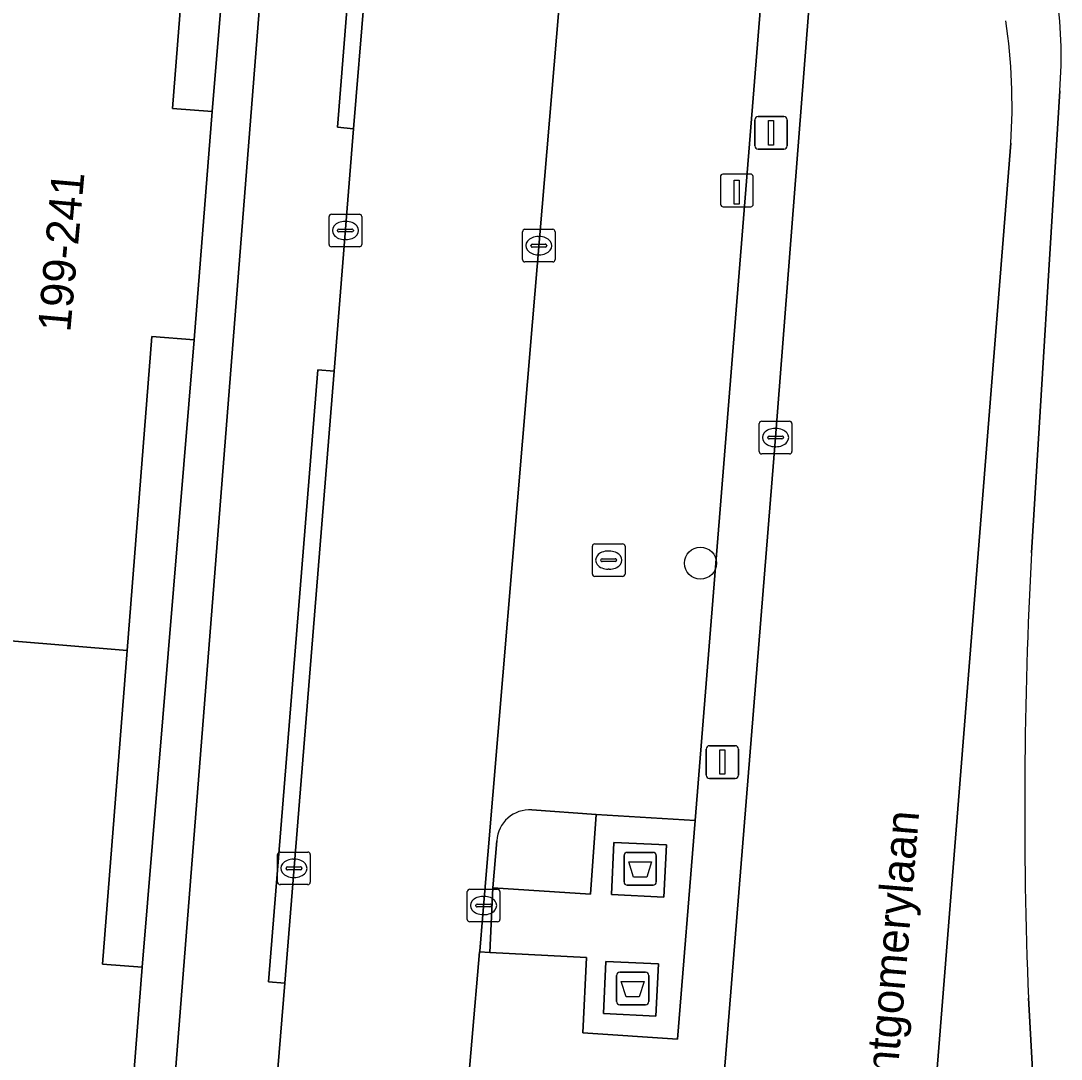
# Model space of a CAD drawing. Extents: x 160856 to 161310, y 384024 to 384878.
# Drawn here: x 161195.66 to 161227.54, y 384158.45 to 384190.27 of the extents above; entities that cross this region are included whole.
import ezdxf

# ---------------------------------------------------------------- set-up
doc = ezdxf.new("R2010")
doc.units = 0
for name, color, linetype in [('IMGEO_Afval_apart_plaats', 7, 'Continuous'), ('IMGEO_Berm_groen', 7, 'Continuous'), ('IMGEO_Boom', 7, 'Continuous'), ('IMGEO_Kolk', 7, 'Continuous'), ('IMGEO_Laadpaal', 7, 'Continuous'), ('IMGEO_Lichtmast', 7, 'Continuous'), ('IMGEO_Openbare_ruimte_label', 7, 'Continuous'), ('IMGEO_Pand', 7, 'Continuous'), ('IMGEO_Pand_nummerreeks', 7, 'Continuous'), ('IMGEO_Parkeervlak_open', 7, 'Continuous'), ('IMGEO_Rijbaan_lokaal_gesloten', 7, 'Continuous'), ('IMGEO_Rijbaan_lokaal_open', 7, 'Continuous'), ('IMGEO_Rioolput', 7, 'Continuous'), ('IMGEO_Voetpad_gesloten', 7, 'Continuous'), ('IMGEO_Voetpad_open', 7, 'Continuous')]:
    doc.layers.add(name, color=color, linetype=linetype)

msp = doc.modelspace()

# ---------------------------------------------------------------- linework, layer by layer
at = {"layer": 'IMGEO_Afval_apart_plaats'}
for p, q in [((161214.144, 384163.886), (161214.144, 384164.686)), ((161214.144, 384164.686), (161214.144, 384163.886)), ((161214.244, 384164.786), (161215.034, 384164.786)), ((161215.034, 384164.786), (161214.244, 384164.786)), ((161215.134, 384164.686), (161215.134, 384163.886)), ((161215.134, 384163.886), (161215.134, 384164.686)), ((161215.034, 384163.786), (161214.244, 384163.786)), ((161214.244, 384163.786), (161215.034, 384163.786)), ((161213.915, 384160.215), (161213.915, 384161.015)), ((161213.915, 384161.015), (161213.915, 384160.215)), ((161214.015, 384161.115), (161214.805, 384161.115)), ((161214.805, 384161.115), (161214.015, 384161.115)), ((161214.905, 384161.015), (161214.905, 384160.215)), ((161214.905, 384160.215), (161214.905, 384161.015)), ((161214.805, 384160.115), (161214.015, 384160.115)), ((161214.015, 384160.115), (161214.805, 384160.115))]:
    msp.add_line(p, q, dxfattribs=at)
for points in [[(161214.287, 384164.5), (161214.991, 384164.5), (161214.842, 384164.03), (161214.436, 384164.03), (161214.287, 384164.5)], [(161214.058, 384160.829), (161214.762, 384160.829), (161214.613, 384160.359), (161214.207, 384160.359), (161214.058, 384160.829)]]:
    msp.add_lwpolyline(points, dxfattribs=at)
for centre, start, end in [((161214.244, 384164.686), 90, 180), ((161214.244, 384164.686), 90, 180), ((161215.034, 384164.686), 0, 90), ((161215.034, 384164.686), 360, 90), ((161214.244, 384163.886), 180, 270), ((161214.244, 384163.886), 180, 270), ((161215.034, 384163.886), 270, 0), ((161215.034, 384163.886), 270, 0), ((161214.015, 384161.015), 90, 180), ((161214.015, 384161.015), 90, 180), ((161214.805, 384161.015), 0, 90), ((161214.805, 384161.015), 360, 90), ((161214.015, 384160.215), 180, 270), ((161214.015, 384160.215), 180, 270), ((161214.805, 384160.215), 270, 0), ((161214.805, 384160.215), 270, 0)]:
    msp.add_arc(centre, 0.1, start, end, dxfattribs=at)
at = {"layer": 'IMGEO_Berm_groen'}
for points in [[(161219.187, 384267.539), (161224.271, 384267.23), (161224.48, 384267.204), (161221.069, 384224.897), (161220.682, 384220.094), (161216.321, 384165.759), (161215.782, 384159.058), (161212.885, 384159.261), (161212.995, 384161.563), (161210.036, 384161.719), (161209.719, 384161.736), (161209.242, 384156.268), (161209.155, 384155.272), (161209.068, 384154.275), (161209.373, 384154.297), (161209.267, 384152.43)], [(161218.789, 384177.498), (161220.294, 384196.951), (161221.806, 384216.321), (161223.443, 384236.712), (161224.98, 384255.032), (161225.162, 384257.276)], [(161226.629, 384173.962), (161227.5, 384188.128)], [(161226, 384186.519), (161223.367, 384153.542), (161223.359, 384153.433)], [(161216.821, 384152.904), (161216.964, 384154.845), (161216.99, 384155.193), (161218.789, 384177.498)], [(161213.293, 384165.943), (161211.316, 384166.088)], [(161210.247, 384165.145), (161210.12, 384163.699), (161213.113, 384163.507), (161213.293, 384165.943)], [(161226.908, 384153.71), (161226.536, 384160.317)]]:
    msp.add_lwpolyline(points, dxfattribs=at)
for centre, radius, start, end in [((161213.892, 384189.175), 13.648, 355.6, 8.6217), ((161207.617, 384187.652), 18.417, 356.4732, 8.1691), ((161373.51, 384166.138), 147.089, 176.9509, 182.26809), ((161211.248, 384165.088), 1.002, 86.0917, 176.7414)]:
    msp.add_arc(centre, radius, start, end, dxfattribs=at)
at = {"layer": 'IMGEO_Boom'}
msp.add_circle((161216.486, 384173.649), 0.489, dxfattribs=at)
at = {"layer": 'IMGEO_Kolk'}
for p, q in [((161205.107, 384183.417), (161205.107, 384184.269)), ((161205.182, 384184.343), (161206.034, 384184.343)), ((161206.108, 384184.269), (161206.108, 384183.417)), ((161205.595, 384184.123), (161205.62, 384184.123)), ((161205.366, 384183.837), (161205.366, 384183.849)), ((161205.804, 384183.8), (161205.406, 384183.8)), ((161205.409, 384183.886), (161205.807, 384183.886)), ((161205.85, 384183.849), (161205.85, 384183.837)), ((161211.033, 384182.953), (161211.033, 384183.805)), ((161211.108, 384183.879), (161211.96, 384183.879)), ((161211.521, 384183.659), (161211.546, 384183.659)), ((161212.034, 384183.805), (161212.034, 384182.953)), ((161206.034, 384183.343), (161205.182, 384183.343)), ((161205.618, 384183.563), (161205.593, 384183.563)), ((161211.292, 384183.373), (161211.292, 384183.385)), ((161211.73, 384183.336), (161211.332, 384183.336)), ((161211.335, 384183.422), (161211.733, 384183.422)), ((161211.776, 384183.385), (161211.776, 384183.373)), ((161211.544, 384183.099), (161211.519, 384183.099)), ((161211.96, 384182.879), (161211.108, 384182.879)), ((161218.288, 384177.072), (161218.288, 384177.924)), ((161218.363, 384177.998), (161219.215, 384177.998)), ((161219.289, 384177.924), (161219.289, 384177.072)), ((161218.776, 384177.778), (161218.801, 384177.778)), ((161218.547, 384177.492), (161218.547, 384177.504)), ((161218.985, 384177.455), (161218.587, 384177.455)), ((161218.59, 384177.541), (161218.988, 384177.541)), ((161219.031, 384177.504), (161219.031, 384177.492)), ((161219.215, 384176.998), (161218.363, 384176.998)), ((161218.799, 384177.218), (161218.774, 384177.218)), ((161203.53, 384163.871), (161203.53, 384164.723)), ((161203.605, 384164.797), (161204.457, 384164.797)), ((161204.018, 384164.577), (161204.043, 384164.577)), ((161204.531, 384164.723), (161204.531, 384163.871)), ((161203.789, 384164.291), (161203.789, 384164.303)), ((161204.227, 384164.254), (161203.829, 384164.254)), ((161203.832, 384164.34), (161204.23, 384164.34)), ((161204.273, 384164.303), (161204.273, 384164.291)), ((161204.041, 384164.017), (161204.016, 384164.017)), ((161204.457, 384163.797), (161203.605, 384163.797)), ((161209.341, 384162.732), (161209.341, 384163.584)), ((161209.416, 384163.658), (161210.268, 384163.658)), ((161210.342, 384163.584), (161210.342, 384162.732)), ((161209.829, 384163.438), (161209.854, 384163.438)), ((161209.6, 384163.152), (161209.6, 384163.164)), ((161210.038, 384163.115), (161209.64, 384163.115)), ((161209.643, 384163.201), (161210.041, 384163.201)), ((161210.084, 384163.164), (161210.084, 384163.152)), ((161210.268, 384162.658), (161209.416, 384162.658)), ((161209.852, 384162.878), (161209.827, 384162.878))]:
    msp.add_line(p, q, dxfattribs=at)
for points in [[(161205.107, 384183.417), (161205.107, 384184.269)], [(161205.182, 384184.343), (161206.034, 384184.343)], [(161206.108, 384184.269), (161206.108, 384183.417)], [(161211.033, 384182.953), (161211.033, 384183.805)], [(161211.108, 384183.879), (161211.96, 384183.879)], [(161212.034, 384183.805), (161212.034, 384182.953)], [(161206.034, 384183.343), (161205.182, 384183.343)], [(161211.96, 384182.879), (161211.108, 384182.879)], [(161218.288, 384177.072), (161218.288, 384177.924)], [(161218.363, 384177.998), (161219.215, 384177.998)], [(161219.289, 384177.924), (161219.289, 384177.072)], [(161219.215, 384176.998), (161218.363, 384176.998)], [(161203.53, 384163.871), (161203.53, 384164.723)], [(161203.605, 384164.797), (161204.457, 384164.797)], [(161204.531, 384164.723), (161204.531, 384163.871)], [(161204.457, 384163.797), (161203.605, 384163.797)], [(161209.341, 384162.732), (161209.341, 384163.584)], [(161209.416, 384163.658), (161210.268, 384163.658)], [(161210.342, 384163.584), (161210.342, 384162.732)], [(161210.268, 384162.658), (161209.416, 384162.658)]]:
    msp.add_lwpolyline(points, dxfattribs=at)
for centre, radius, start, end in [((161205.184, 384184.267), 0.0765, 91.552, 178.448), ((161205.184, 384184.267), 0.0765, 91.552, 178.448), ((161206.032, 384184.267), 0.0765, 1.552, 88.448), ((161206.032, 384184.267), 0.0765, 1.552, 88.448), ((161205.406, 384183.846), 0.0403, 85.8775, 175.7526), ((161205.403, 384183.836), 0.0366, 178.938, 274.7102), ((161205.807, 384183.843), 0.043, 264.8664, 352.4533), ((161205.811, 384183.848), 0.0386, 1.7309, 96.639), ((161211.11, 384183.803), 0.0765, 91.552, 178.448), ((161211.11, 384183.803), 0.0765, 91.552, 178.448), ((161211.958, 384183.803), 0.0765, 1.552, 88.448), ((161211.958, 384183.803), 0.0765, 1.552, 88.448), ((161205.184, 384183.419), 0.0765, 181.552, 268.448), ((161205.184, 384183.419), 0.0765, 181.552, 268.448), ((161206.032, 384183.419), 0.0765, 271.552, 358.448), ((161206.032, 384183.419), 0.0765, 271.552, 358.448), ((161211.332, 384183.382), 0.0403, 85.8775, 175.7526), ((161211.329, 384183.372), 0.0366, 178.938, 274.7102), ((161211.733, 384183.379), 0.043, 264.8664, 352.4533), ((161211.737, 384183.384), 0.0386, 1.7309, 96.639), ((161211.11, 384182.955), 0.0765, 181.552, 268.448), ((161211.11, 384182.955), 0.0765, 181.552, 268.448), ((161211.958, 384182.955), 0.0765, 271.552, 358.448), ((161211.958, 384182.955), 0.0765, 271.552, 358.448), ((161218.365, 384177.922), 0.0765, 91.552, 178.448), ((161218.365, 384177.922), 0.0765, 91.552, 178.448), ((161219.213, 384177.922), 0.0765, 1.552, 88.448), ((161219.213, 384177.922), 0.0765, 1.552, 88.448), ((161218.587, 384177.501), 0.0403, 85.8775, 175.7526), ((161218.584, 384177.491), 0.0366, 178.938, 274.7102), ((161218.988, 384177.498), 0.043, 264.8664, 352.4533), ((161218.992, 384177.503), 0.0386, 1.7309, 96.639), ((161218.365, 384177.074), 0.0765, 181.552, 268.448), ((161218.365, 384177.074), 0.0765, 181.552, 268.448), ((161219.213, 384177.074), 0.0765, 271.552, 358.448), ((161219.213, 384177.074), 0.0765, 271.552, 358.448), ((161203.607, 384164.721), 0.0765, 91.552, 178.448), ((161203.607, 384164.721), 0.0765, 91.552, 178.448), ((161204.455, 384164.721), 0.0765, 1.552, 88.448), ((161204.455, 384164.721), 0.0765, 1.552, 88.448), ((161203.829, 384164.3), 0.0403, 85.8775, 175.7526), ((161203.826, 384164.29), 0.0366, 178.938, 274.7102), ((161204.23, 384164.297), 0.043, 264.8664, 352.4533), ((161204.234, 384164.302), 0.0386, 1.7309, 96.639), ((161203.607, 384163.873), 0.0765, 181.552, 268.448), ((161203.607, 384163.873), 0.0765, 181.552, 268.448), ((161204.455, 384163.873), 0.0765, 271.552, 358.448), ((161204.455, 384163.873), 0.0765, 271.552, 358.448), ((161209.418, 384163.582), 0.0765, 91.552, 178.448), ((161209.418, 384163.582), 0.0765, 91.552, 178.448), ((161210.266, 384163.582), 0.0765, 1.552, 88.448), ((161210.266, 384163.582), 0.0765, 1.552, 88.448), ((161209.64, 384163.161), 0.0403, 85.8775, 175.7526), ((161209.637, 384163.151), 0.0366, 178.938, 274.7102), ((161210.041, 384163.158), 0.043, 264.8664, 352.4533), ((161210.045, 384163.163), 0.0386, 1.7309, 96.639), ((161209.418, 384162.734), 0.0765, 181.552, 268.448), ((161209.418, 384162.734), 0.0765, 181.552, 268.448), ((161210.266, 384162.734), 0.0765, 271.552, 358.448), ((161210.266, 384162.734), 0.0765, 271.552, 358.448)]:
    msp.add_arc(centre, radius, start, end, dxfattribs=at)
for centre, major_axis, ratio, start_param, end_param in [((161205.594, 384183.843), (-0.387, 0.002), 0.722429, 4.712389, 7.853982), ((161205.619, 384183.843), (-0.39, 0.002), 0.717154, 1.570796, 4.712389), ((161211.52, 384183.379), (-0.387, 0.002), 0.722429, 4.712389, 7.853982), ((161211.545, 384183.379), (-0.39, 0.002), 0.717154, 1.570796, 4.712389), ((161218.775, 384177.498), (-0.387, 0.002), 0.722429, 4.712389, 7.853982), ((161218.8, 384177.498), (-0.39, 0.002), 0.717154, 1.570796, 4.712389), ((161204.017, 384164.297), (-0.387, 0.002), 0.722429, 4.712389, 7.853982), ((161204.042, 384164.297), (-0.39, 0.002), 0.717154, 1.570796, 4.712389), ((161209.828, 384163.158), (-0.387, 0.002), 0.722429, 4.712389, 7.853982), ((161209.853, 384163.158), (-0.39, 0.002), 0.717154, 1.570796, 4.712389)]:
    msp.add_ellipse(centre, major_axis=major_axis, ratio=ratio, start_param=start_param, end_param=end_param, dxfattribs=at)
at = {"layer": 'IMGEO_Laadpaal'}
for p, q in [((161218.017, 384185.571), (161217.176, 384185.571)), ((161218.017, 384185.571), (161217.176, 384185.571)), ((161217.101, 384185.487), (161217.101, 384184.646)), ((161217.101, 384185.487), (161217.101, 384184.646)), ((161218.101, 384184.655), (161218.101, 384185.496)), ((161218.101, 384184.655), (161218.101, 384185.496)), ((161217.185, 384184.571), (161218.026, 384184.571)), ((161217.185, 384184.571), (161218.026, 384184.571))]:
    msp.add_line(p, q, dxfattribs=at)
msp.add_lwpolyline([(161217.516, 384185.384), (161217.676, 384185.384), (161217.676, 384184.651), (161217.516, 384184.651), (161217.516, 384185.384)], dxfattribs=at)
for centre, start, end in [((161217.179, 384185.493), 92.4484, 184.2845), ((161217.179, 384185.493), 92.4484, 184.2845), ((161218.023, 384185.493), 2.4484, 94.2845), ((161218.023, 384185.493), 2.4484, 94.2845), ((161217.179, 384184.649), 182.4484, 274.2845), ((161217.179, 384184.649), 182.4484, 274.2845), ((161218.023, 384184.649), 272.4484, 4.2845), ((161218.023, 384184.649), 272.4484, 4.2845)]:
    msp.add_arc(centre, 0.0779, start, end, dxfattribs=at)
at = {"layer": 'IMGEO_Lichtmast'}
for p, q in [((161218.155, 384186.434), (161218.155, 384187.234)), ((161218.155, 384187.234), (161218.155, 384186.434)), ((161218.255, 384187.334), (161219.045, 384187.334)), ((161219.045, 384187.334), (161218.255, 384187.334)), ((161219.145, 384187.234), (161219.145, 384186.434)), ((161219.145, 384186.434), (161219.145, 384187.234)), ((161219.045, 384186.334), (161218.255, 384186.334)), ((161218.255, 384186.334), (161219.045, 384186.334)), ((161216.761, 384168.054), (161217.551, 384168.054)), ((161217.551, 384168.054), (161216.761, 384168.054)), ((161216.661, 384167.154), (161216.661, 384167.954)), ((161216.661, 384167.954), (161216.661, 384167.154)), ((161217.651, 384167.954), (161217.651, 384167.154)), ((161217.651, 384167.154), (161217.651, 384167.954)), ((161217.551, 384167.054), (161216.761, 384167.054)), ((161216.761, 384167.054), (161217.551, 384167.054))]:
    msp.add_line(p, q, dxfattribs=at)
for points in [[(161218.575, 384187.209), (161218.725, 384187.209), (161218.725, 384186.459), (161218.575, 384186.459), (161218.575, 384187.209)], [(161217.081, 384167.929), (161217.231, 384167.929), (161217.231, 384167.179), (161217.081, 384167.179), (161217.081, 384167.929)]]:
    msp.add_lwpolyline(points, dxfattribs=at)
for centre, start, end in [((161218.255, 384187.234), 90, 180), ((161218.255, 384187.234), 90, 180), ((161219.045, 384187.234), 0, 90), ((161219.045, 384187.234), 360, 90), ((161218.255, 384186.434), 180, 270), ((161218.255, 384186.434), 180, 270), ((161219.045, 384186.434), 270, 0), ((161219.045, 384186.434), 270, 0), ((161216.761, 384167.954), 90, 180), ((161216.761, 384167.954), 90, 180), ((161217.551, 384167.954), 0, 90), ((161217.551, 384167.954), 360, 90), ((161216.761, 384167.154), 180, 270), ((161216.761, 384167.154), 180, 270), ((161217.551, 384167.154), 270, 0), ((161217.551, 384167.154), 270, 0)]:
    msp.add_arc(centre, 0.1, start, end, dxfattribs=at)
at = {"layer": 'IMGEO_Pand'}
for points in [[(161184.731, 384172.149), (161198.917, 384170.976), (161199.672, 384180.591), (161200.976, 384180.488), (161201.526, 384187.487), (161200.313, 384187.582), (161201.069, 384197.213), (161186.782, 384198.313), (161186.554, 384195.339), (161180.383, 384195.672), (161180.729, 384202.583), (161174.685, 384202.993), (161173.075, 384181.94), (161182.383, 384181.193), (161183.033, 384188.524), (161185.711, 384188.306), (161185.395, 384184.42), (161185.743, 384184.392)], [(161184.731, 384172.149), (161184.469, 384168.976), (161178.209, 384169.461), (161178.682, 384176.195), (161172.701, 384176.643), (161171.684, 384163.91), (161171.015, 384155.539), (161180.272, 384154.856), (161180.859, 384162.136), (161183.537, 384161.918), (161183.221, 384158.032), (161183.471, 384158.012), (161182.477, 384145.749), (161196.8, 384144.59), (161197.563, 384154.307), (161198.825, 384154.208), (161199.379, 384161.266), (161198.163, 384161.362), (161198.917, 384170.976)]]:
    msp.add_lwpolyline(points, close=True, dxfattribs=at)
at = {"layer": 'IMGEO_Parkeervlak_open'}
msp.add_lwpolyline([(161211.316, 384166.088), (161213.293, 384165.943), (161216.321, 384165.759), (161220.682, 384220.094), (161215.005, 384220.471), (161214.614, 384220.697), (161214.599, 384220.777), (161214.585, 384220.857), (161213.184, 384202.99), (161211.337, 384181.045), (161209.815, 384162.885), (161209.721, 384161.764), (161209.719, 384161.736), (161210.036, 384161.719), (161210.12, 384163.699), (161210.247, 384165.145)], dxfattribs=at)
msp.add_arc((161211.248, 384165.088), 1.002, 86.0917, 176.7414, dxfattribs=at)
at = {"layer": 'IMGEO_Rijbaan_lokaal_gesloten'}
for points in [[(161220.294, 384196.951), (161218.789, 384177.498), (161216.99, 384155.193), (161216.964, 384154.845), (161216.821, 384152.904), (161216.592, 384150.028), (161216.307, 384146.455), (161216.243, 384145.758), (161215.906, 384141.448), (161215.038, 384130.348), (161214.788, 384127.199), (161214.729, 384126.459), (161214.424, 384122.847), (161214.237, 384119.968), (161214.138, 384117.771), (161214.109, 384116.161), (161214.13, 384114.92), (161214.138, 384114.813), (161214.388, 384111.364), (161214.278, 384108.605), (161214.275, 384107.066), (161214.25, 384101.709), (161214.074, 384097.583)], [(161227.5, 384188.128), (161226.629, 384173.962)], [(161222.443, 384142.018), (161222.896, 384147.1), (161222.925, 384147.206), (161223.148, 384150.484), (161223.359, 384153.433), (161223.367, 384153.542), (161226, 384186.519)], [(161226.536, 384160.317), (161226.908, 384153.71)]]:
    msp.add_lwpolyline(points, dxfattribs=at)
for centre, radius, start, end in [((161213.892, 384189.175), 13.648, 355.6, 8.6217), ((161207.617, 384187.652), 18.417, 356.4732, 8.1691), ((161373.51, 384166.138), 147.089, 176.9509, 182.26809)]:
    msp.add_arc(centre, radius, start, end, dxfattribs=at)
at = {"layer": 'IMGEO_Rijbaan_lokaal_open'}
for points in [[(161209.719, 384161.736), (161209.721, 384161.764), (161209.815, 384162.885), (161211.337, 384181.045), (161213.184, 384202.99), (161214.585, 384220.857)], [(161206.188, 384191.059), (161205.858, 384186.962), (161205.259, 384179.533), (161203.747, 384160.781), (161203.142, 384153.281), (161202.769, 384148.653), (161201.694, 384134.406), (161201.149, 384127.179)], [(161206.329, 384120.539), (161208.018, 384141.878), (161208.324, 384145.747), (161209.068, 384154.275), (161209.155, 384155.272), (161209.242, 384156.268), (161209.719, 384161.736)]]:
    msp.add_lwpolyline(points, dxfattribs=at)
at = {"layer": 'IMGEO_Rioolput'}
for p, q in [((161213.174, 384173.316), (161213.174, 384174.168)), ((161213.249, 384174.242), (161214.101, 384174.242)), ((161214.175, 384174.168), (161214.175, 384173.316)), ((161213.433, 384173.736), (161213.433, 384173.748)), ((161213.476, 384173.785), (161213.874, 384173.785)), ((161213.662, 384174.022), (161213.687, 384174.022)), ((161213.917, 384173.748), (161213.917, 384173.736)), ((161213.871, 384173.699), (161213.473, 384173.699)), ((161213.685, 384173.462), (161213.66, 384173.462)), ((161214.101, 384173.242), (161213.249, 384173.242))]:
    msp.add_line(p, q, dxfattribs=at)
for points in [[(161213.174, 384173.316), (161213.174, 384174.168)], [(161213.249, 384174.242), (161214.101, 384174.242)], [(161214.175, 384174.168), (161214.175, 384173.316)], [(161214.101, 384173.242), (161213.249, 384173.242)]]:
    msp.add_lwpolyline(points, dxfattribs=at)
for centre, radius, start, end in [((161213.251, 384174.166), 0.0765, 91.552, 178.448), ((161213.251, 384174.166), 0.0765, 91.552, 178.448), ((161214.099, 384174.166), 0.0765, 1.552, 88.448), ((161214.099, 384174.166), 0.0765, 1.552, 88.448), ((161213.473, 384173.745), 0.0403, 85.8775, 175.7526), ((161213.47, 384173.735), 0.0366, 178.938, 274.7102), ((161213.874, 384173.742), 0.043, 264.8664, 352.4533), ((161213.878, 384173.747), 0.0386, 1.7309, 96.639), ((161213.251, 384173.318), 0.0765, 181.552, 268.448), ((161213.251, 384173.318), 0.0765, 181.552, 268.448), ((161214.099, 384173.318), 0.0765, 271.552, 358.448), ((161214.099, 384173.318), 0.0765, 271.552, 358.448)]:
    msp.add_arc(centre, radius, start, end, dxfattribs=at)
for centre, major_axis, ratio, start_param, end_param in [((161213.661, 384173.742), (-0.387, 0.002), 0.722429, 4.712389, 7.853982), ((161213.686, 384173.742), (-0.39, 0.002), 0.717154, 1.570796, 4.712389)]:
    msp.add_ellipse(centre, major_axis=major_axis, ratio=ratio, start_param=start_param, end_param=end_param, dxfattribs=at)
at = {"layer": 'IMGEO_Voetpad_gesloten'}
for points in [[(161213.837, 384165.094), (161213.76, 384163.495), (161215.367, 384163.418), (161215.444, 384165.018)], [(161213.591, 384161.443), (161213.515, 384159.844), (161215.122, 384159.767), (161215.198, 384161.366)]]:
    msp.add_lwpolyline(points, close=True, dxfattribs=at)
at = {"layer": 'IMGEO_Voetpad_open'}
for points in [[(161207.655, 384250), (161207.915, 384253.294), (161206.896, 384253.371), (161206.594, 384250), (161205.72, 384240.225), (161205.172, 384233.241), (161203.674, 384213.741), (161203.125, 384206.757), (161201.526, 384187.487), (161200.976, 384180.488), (161199.379, 384161.266), (161198.825, 384154.208), (161197.28, 384134.771), (161196.728, 384127.745), (161196.213, 384121.151), (161197.483, 384121.051)], [(161201.526, 384187.487), (161203.125, 384206.757), (161201.826, 384206.859), (161201.069, 384197.213), (161200.313, 384187.582)], [(161207.369, 384205.837), (161206.871, 384205.88), (161205.36, 384187.005), (161205.858, 384186.962), (161206.188, 384191.059)], [(161199.379, 384161.266), (161200.976, 384180.488), (161199.672, 384180.591), (161198.917, 384170.976), (161198.163, 384161.362)], [(161205.259, 384179.533), (161204.761, 384179.575), (161203.249, 384160.823), (161203.747, 384160.781)], [(161216.321, 384165.759), (161213.293, 384165.943), (161213.113, 384163.507), (161210.12, 384163.699), (161210.036, 384161.719), (161212.995, 384161.563), (161212.885, 384159.261), (161215.782, 384159.058)], [(161213.837, 384165.094), (161215.444, 384165.018), (161215.367, 384163.418), (161213.76, 384163.495)], [(161213.591, 384161.443), (161215.198, 384161.366), (161215.122, 384159.767), (161213.515, 384159.844)]]:
    msp.add_lwpolyline(points, close=True, dxfattribs=at)
for points in [[(161207.655, 384250), (161197.483, 384121.051), (161196.883, 384113.324), (161192.239, 384055.607)], [(161194.773, 384044.534), (161195.708, 384055.413), (161195.21, 384055.454), (161196.299, 384069.307), (161196.797, 384069.266), (161196.821, 384069.57), (161196.979, 384071.783), (161199.658, 384107.415), (161199.161, 384107.452), (161200.652, 384127.216), (161201.149, 384127.179), (161201.694, 384134.406), (161201.196, 384134.446), (161202.644, 384153.321), (161203.142, 384153.281), (161203.747, 384160.781), (161203.249, 384160.823), (161204.761, 384179.575), (161205.259, 384179.533), (161205.858, 384186.962), (161205.36, 384187.005), (161206.871, 384205.88)]]:
    msp.add_lwpolyline(points, dxfattribs=at)

# ---------------------------------------------------------------- texts
at = {"layer": 'IMGEO_Openbare_ruimte_label'}
msp.add_text('Veldmaarschalk Montgomerylaan', height=1, rotation=85.2982, dxfattribs=at).set_placement((161221.563, 384146.245))
at = {"layer": 'IMGEO_Pand_nummerreeks'}
msp.add_text('199-241', height=1, rotation=84.8827, dxfattribs=at).set_placement((161197.175, 384180.709))

doc.saveas('drawing.dxf')
